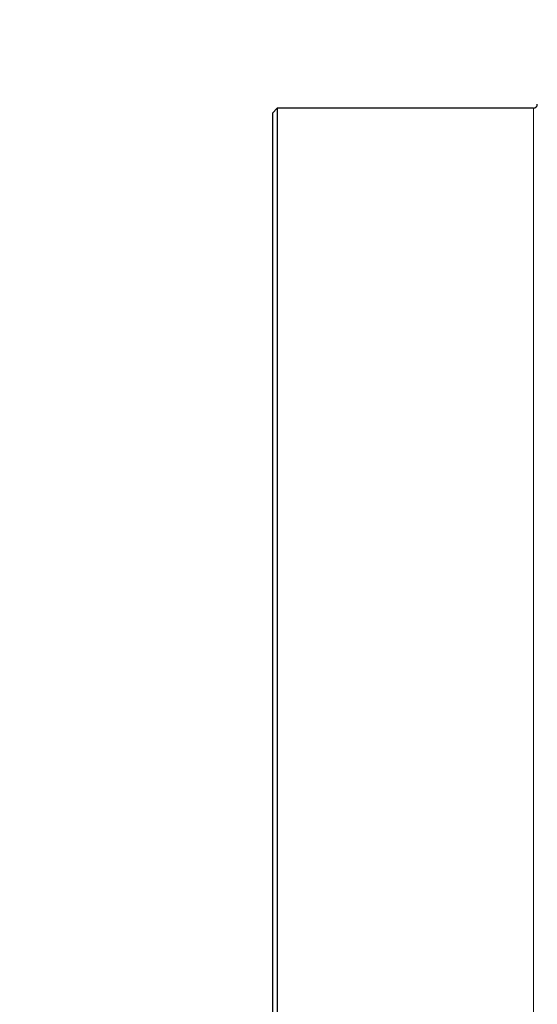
# Model space of a CAD drawing. Header units: inches. Extents: x 0 to 20790, y -12 to 14700.
# Tile 370 of 436: x 13904 to 14115, y 10224 to 10625. Entities that reach past the tile are written whole.
import ezdxf

# ---------------------------------------------------------------- set-up
doc = ezdxf.new("R2010")
doc.units = ezdxf.units.IN
doc.layers.add('1', color=7, linetype='Continuous', true_color=0xffffff)
doc.layers.add('254', color=7, linetype='Continuous', true_color=0xffffff)
doc.styles.add('latin_extended', font='simplex.shx')
doc.dimstyles.get("Standard").update_dxf_attribs({"dimtxt": 0.18, "dimasz": 0.18, "dimexe": 0.18, "dimexo": 0.0625, "dimgap": 0.09, "dimtad": 0, "dimtih": 1, "dimtoh": 1, "dimdec": 4, "dimzin": 0, "dimdsep": 46, "dimtxsty": 'Standard', "dimcen": 0.09, "dimadec": 0, "dimazin": 0, "dimtfac": 1, "dimtdec": 4, "dimtofl": 0, "dimtmove": 0, "dimatfit": 3, "dimfxl": 1, "dimtolj": 1, "dimtzin": 0, "dimarcsym": 0})

# ---------------------------------------------------------------- blocks, each defined once
blk = doc.blocks.new('_U7')
at = {"layer": '254', "color": 3, "linetype": 'Continuous', "lineweight": 13, "transparency": 16777216}
for p, q in [((13904.1, 12440.96), (13904.1, 12953.96)), ((14417.1, 9634.46), (14417.1, 12953.96)), ((14026.6, 12918.96), (14294.6, 12918.96))]:
    blk.add_line(p, q, dxfattribs=at)
at = {"layer": '254', "color": 3, "transparency": 16777216}
for points in [[(14026.6, 12939.38), (14026.6, 12898.55), (13904.1, 12918.96)], [(14294.6, 12898.55), (14294.6, 12939.38), (14417.1, 12918.96)]]:
    blk.add_solid(points, dxfattribs=at)
at = {"layer": 'Defpoints', "color": 0, "transparency": 16777216}
for p in [(14417.1, 12918.96), (13904.1, 12405.96), (14417.1, 9599.46)]:
    blk.add_point(p, dxfattribs=at)
at = {"layer": '254', "color": 2, "lineweight": 13, "transparency": 16777216, "insert": (13984.3, 13102.71), "char_height": 122.5, "attachment_point": 1, "style": 'latin_extended'}
blk.add_mtext('\\A1;513', dxfattribs=at)

msp = doc.modelspace()

# ---------------------------------------------------------------- linework, layer by layer
at = {"layer": '1', "color": 2, "linetype": 'Continuous', "lineweight": 25}
for p, q in [((14009.097, 10589.463), (14007.097, 10587.463)), ((14007.097, 10587.463), (14007.097, 9361.463)), ((14113.497, 10589.463), (14009.097, 10589.463)), ((14009.097, 10589.463), (14009.097, 9359.463))]:
    msp.add_line(p, q, dxfattribs=at)
at = {"layer": '1', "color": 110, "linetype": 'Continuous', "lineweight": 13}
msp.add_line((14113.497, 10589.463), (14113.497, 9359.463), dxfattribs=at)
at = {"layer": '1', "color": 2, "linetype": 'Continuous', "lineweight": 25}
msp.add_arc((14113.497, 10591.063), 1.6, 270, 0, dxfattribs=at)

# ---------------------------------------------------------------- dimensions: what is measured, and where the dimension line sits
at = {"layer": '254', "color": 2, "linetype": 'Continuous', "lineweight": 13}
dim = msp.add_linear_dim(base=(14417.097, 12918.963), p1=(13904.097, 12405.963), p2=(14417.097, 9599.463), dimstyle='Standard', override={"dimscale": 35, "dimtxt": 3.5, "dimasz": 3.5, "dimexe": 1, "dimexo": 1, "dimgap": 1.75, "dimtad": 1, "dimtih": 1, "dimtoh": 0, "dimdec": 2, "dimlfac": 1, "dimzin": 8, "dimdsep": 46, "dimlunit": 2, "dimtxsty": 'latin_extended', "dimsah": 1, "dimse1": 0, "dimse2": 0, "dimsd1": 0, "dimsd2": 0, "dimclrd": 3, "dimclre": 3, "dimclrt": 2, "dimtol": 0, "dimtm": -0.1, "dimtfac": 0.714286, "dimtdec": 3, "dimtofl": 1, "dimtmove": 0, "dimtzin": 8, "dimlwd": 13, "dimlwe": 13}, dxfattribs=at)
dim.commit()
dim.dimension.update_dxf_attribs({"geometry": '_U7', "text_midpoint": (14130.138, 12918.963), "dimtype": 160})

doc.saveas('drawing.dxf')
